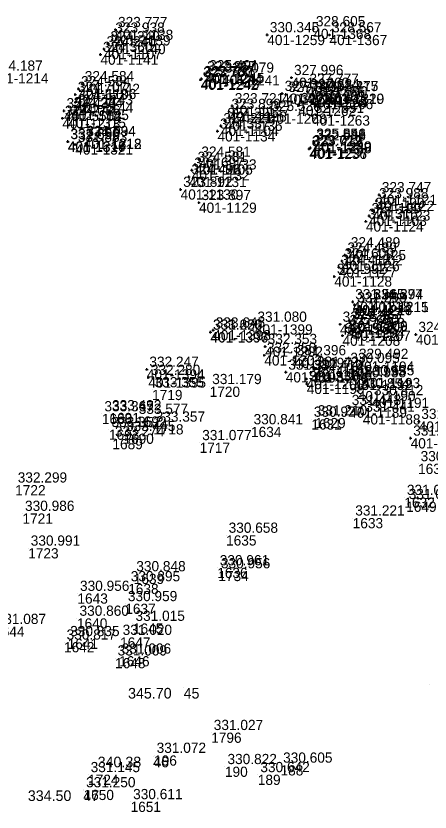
# Model space of a CAD drawing. Extents: x -829398 to -819400, y -1074439 to -1067977.
# Drawn here: x -824606.1 to -824557.4, y -1069946.1 to -1069852.5 of the extents above; entities that cross this region are included whole.
import ezdxf

# ---------------------------------------------------------------- set-up
doc = ezdxf.new("R2010")
doc.units = 0
for name, color, linetype in [('Vrstva 60', 7, 'Continuous'), ('Vrstva 61', 7, 'Continuous'), ('Čísla bodů_doměření_2012', 7, 'Continuous')]:
    doc.layers.add(name, color=color, linetype=linetype)

# ---------------------------------------------------------------- blocks, each defined once
blk = doc.blocks.new('BOD')
at = {"layer": 'Čísla bodů_doměření_2012'}
for p, q in [((-0.15, 0), (0.15, 0)), ((0, -0.15), (0, 0.15))]:
    blk.add_line(p, q, dxfattribs=at)

msp = doc.modelspace()

# ---------------------------------------------------------------- linework, layer by layer
at = {"layer": 'Vrstva 60'}
for p, q in [((-824590.086, -1069896.498), (-824590.086, -1069896.498)), ((-824583.323, -1069896.119), (-824583.323, -1069896.119)), ((-824595.981, -1069899.321), (-824595.981, -1069899.321)), ((-824595.089, -1069899.2), (-824595.089, -1069899.2)), ((-824591.955, -1069899.623), (-824591.955, -1069899.623)), ((-824589.962, -1069900.54), (-824589.962, -1069900.54)), ((-824571.385, -1069899.963), (-824571.385, -1069899.963)), ((-824570.93, -1069899.801), (-824570.93, -1069899.801)), ((-824595.148, -1069901.17), (-824595.148, -1069901.17)), ((-824578.465, -1069900.847), (-824578.465, -1069900.847)), ((-824594.742, -1069902.281), (-824594.742, -1069902.281)), ((-824593.45, -1069901.64), (-824593.45, -1069901.64)), ((-824584.499, -1069902.711), (-824584.499, -1069902.711)), ((-824558.845, -1069905.186), (-824558.845, -1069905.186)), ((-824560.456, -1069909.161), (-824560.456, -1069909.161)), ((-824560.244, -1069909.641), (-824560.244, -1069909.641)), ((-824605.307, -1069911.028), (-824605.307, -1069911.028)), ((-824566.523, -1069911.572), (-824566.523, -1069911.572)), ((-824581.394, -1069913.603), (-824581.394, -1069913.603)), ((-824604.634, -1069915.116), (-824604.634, -1069915.116)), ((-824592.24, -1069918.127), (-824592.24, -1069918.127)), ((-824582.437, -1069917.426), (-824582.437, -1069917.426)), ((-824582.3, -1069917.784), (-824582.3, -1069917.784)), ((-824592.89, -1069919.307), (-824592.89, -1069919.307)), ((-824598.85, -1069920.434), (-824598.85, -1069920.434)), ((-824593.228, -1069921.642), (-824593.228, -1069921.642)), ((-824598.905, -1069923.363), (-824598.905, -1069923.363)), ((-824592.334, -1069923.961), (-824592.334, -1069923.961)), ((-824600.002, -1069925.757), (-824600.002, -1069925.757)), ((-824593.842, -1069925.608), (-824593.842, -1069925.608)), ((-824600.425, -1069926.161), (-824600.425, -1069926.161)), ((-824594.433, -1069928.031), (-824594.433, -1069928.031)), ((-824593.949, -1069927.811), (-824593.949, -1069927.811)), ((-824557.523, -1069931.119), (-824557.523, -1069931.119)), ((-824557.509, -1069931.108), (-824557.509, -1069931.108)), ((-824557.49, -1069931.111), (-824557.49, -1069931.111)), ((-824586.379, -1069931.545), (-824586.379, -1069931.545)), ((-824583.14, -1069936.797), (-824583.14, -1069936.797)), ((-824589.959, -1069939.629), (-824589.959, -1069939.629)), ((-824589.848, -1069939.48), (-824589.848, -1069939.48)), ((-824581.528, -1069940.802), (-824581.528, -1069940.802)), ((-824574.996, -1069940.636), (-824574.996, -1069940.636)), ((-824597.597, -1069941.75), (-824597.597, -1069941.75)), ((-824577.667, -1069941.75), (-824577.667, -1069941.75)), ((-824598.161, -1069943.589), (-824598.161, -1069943.589)), ((-824598.135, -1069943.528), (-824598.135, -1069943.528)), ((-824592.61, -1069944.926), (-824592.61, -1069944.926))]:
    msp.add_line(p, q, dxfattribs=at)

# ---------------------------------------------------------------- block references
for p in [(-824594.703, -1069854.801), (-824594.384, -1069854.143), (-824576.556, -1069854.759), (-824571.145, -1069854.046), (-824569.247, -1069854.765), (-824595.734, -1069856.414), (-824595.281, -1069855.823), (-824596.148, -1069857.069), (-824583.913, -1069859.343), (-824583.677, -1069859.227), (-824581.869, -1069859.5), (-824584.387, -1069860.024), (-824584.281, -1069859.914), (-824573.712, -1069859.784), (-824598.725, -1069861.11), (-824598.288, -1069860.509), (-824571.904, -1069860.813), (-824599.104, -1069861.771), (-824574.813, -1069861.65), (-824574.364, -1069861.773), (-824571.799, -1069861.45), (-824571.552, -1069862.039), (-824571.545, -1069862.068), (-824570.901, -1069862.294), (-824569.614, -1069861.663), (-824569.611, -1069861.682), (-824599.069, -1069862.687), (-824580.667, -1069863.105), (-824572.91, -1069863.086), (-824600.432, -1069863.689), (-824599.594, -1069863.58), (-824581.056, -1069863.764), (-824576.382, -1069864.012), (-824600.618, -1069864.569), (-824599.942, -1069864.507), (-824581.546, -1069864.839), (-824571.28, -1069864.23), (-824582.003, -1069865.446), (-824598.101, -1069866.953), (-824598.09, -1069866.979), (-824582.401, -1069866.091), (-824599.985, -1069867.291), (-824599.96, -1069867.317), (-824599.107, -1069867.635), (-824571.111, -1069867.28), (-824571.085, -1069867.47), (-824571.075, -1069867.277), (-824571.629, -1069868.146), (-824571.497, -1069868.043), (-824584.596, -1069869.387), (-824585.421, -1069870.673), (-824585.035, -1069869.999), (-824585.755, -1069871.451), (-824586.733, -1069872.926), (-824563.404, -1069873.558), (-824584.576, -1069874.481), (-824563.724, -1069874.266), (-824564.186, -1069875.405), (-824564.602, -1069876.023), (-824564.973, -1069876.687), (-824567.043, -1069880.044), (-824567.438, -1069880.669), (-824567.785, -1069881.342), (-824568.159, -1069882.074), (-824568.685, -1069883.157), (-824566.527, -1069886.141), (-824566.307, -1069886.509), (-824566.254, -1069886.541), (-824564.39, -1069886.161), (-824564.372, -1069886.144), (-824566.866, -1069888.466), (-824566.851, -1069888.369), (-824582.911, -1069889.47), (-824578.009, -1069888.793), (-824568.007, -1069888.789), (-824567.194, -1069889.182), (-824583.236, -1069889.712), (-824583.224, -1069889.732), (-824567.727, -1069890.119), (-824566.501, -1069889.535), (-824559.104, -1069889.998), (-824576.805, -1069891.409), (-824576.904, -1069892.434), (-824573.403, -1069892.727), (-824566.086, -1069893.155), (-824590.702, -1069894.086), (-824571.021, -1069894.081), (-824567.097, -1069893.631), (-824590.527, -1069895.035), (-824574.384, -1069894.423), (-824571.444, -1069894.458), (-824565.383, -1069895.091), (-824571.938, -1069895.214), (-824571.914, -1069895.783), (-824566.352, -1069895.318), (-824565.927, -1069896.628), (-824564.33, -1069897.422), (-824566.935, -1069898.576), (-824565.336, -1069899.37), (-824558.769, -1069900.211), (-824559.718, -1069902.182)]:
    msp.add_blockref('BOD', p, dxfattribs=at)

# ---------------------------------------------------------------- texts
for s, height, p in [('401-1138', 1.2, (-824594.384, -1069855.343)), ('401-1368', 1.2, (-824571.145, -1069855.246)), ('401-1139', 1.2, (-824594.703, -1069856.001)), ('401-1259', 1.2, (-824576.556, -1069855.959)), ('401-1367', 1.2, (-824569.247, -1069855.965)), ('401-1107', 1.2, (-824595.734, -1069857.614)), ('401-1140', 1.2, (-824595.281, -1069857.023)), ('401-1141', 1.2, (-824596.148, -1069858.269)), ('401-1214', 1.2, (-824609.031, -1069860.468)), ('401-1244', 1.2, (-824583.913, -1069860.543)), ('401-1245', 1.2, (-824583.677, -1069860.427)), ('401-1242', 1.2, (-824584.387, -1069861.224)), ('401-1243', 1.2, (-824584.281, -1069861.114)), ('401-1241', 1.2, (-824581.869, -1069860.7)), ('401-1260', 1.2, (-824573.712, -1069860.984)), ('401-1106', 1.2, (-824598.725, -1069862.31)), ('401-1142', 1.2, (-824598.288, -1069861.709)), ('401-1366', 1.2, (-824571.904, -1069862.013)), ('401-1143', 1.2, (-824599.104, -1069862.971)), ('401-1267', 1.2, (-824574.813, -1069862.85)), ('401-1261', 1.2, (-824574.364, -1069862.973)), ('401-1365', 1.2, (-824571.799, -1069862.65)), ('401-1265', 1.2, (-824571.552, -1069863.239)), ('401-1264', 1.2, (-824571.545, -1069863.268)), ('401-1320', 1.2, (-824569.614, -1069862.863)), ('401-1319', 1.2, (-824569.611, -1069862.882)), ('401-1144', 1.2, (-824599.069, -1069863.887)), ('401-1137', 1.2, (-824580.667, -1069864.305)), ('401-1262', 1.2, (-824572.91, -1069864.286)), ('401-1266', 1.2, (-824570.901, -1069863.494)), ('401-5502', 1.2, (-824600.432, -1069864.889)), ('401-1145', 1.2, (-824599.594, -1069864.78)), ('401-1136', 1.2, (-824581.056, -1069864.964)), ('401-1268', 1.2, (-824576.382, -1069865.212)), ('401-1213', 1.2, (-824600.618, -1069865.769)), ('401-1315', 1.2, (-824599.942, -1069865.707)), ('401-1135', 1.2, (-824581.546, -1069866.039)), ('401-1263', 1.2, (-824571.28, -1069865.43)), ('401-1104', 1.2, (-824582.003, -1069866.646)), ('401-1134', 1.2, (-824582.401, -1069867.291)), ('401-1316', 1.2, (-824599.985, -1069868.491)), ('401-1317', 1.2, (-824599.96, -1069868.517)), ('401-1321', 1.2, (-824599.107, -1069868.835)), ('401-1318', 1.2, (-824598.101, -1069868.153)), ('401-1212', 1.2, (-824598.09, -1069868.179)), ('401-1239', 1.2, (-824571.111, -1069868.48)), ('401-1238', 1.2, (-824571.085, -1069868.67)), ('401-1240', 1.2, (-824571.075, -1069868.477)), ('401-1236', 1.2, (-824571.629, -1069869.346)), ('401-1237', 1.2, (-824571.497, -1069869.243)), ('401-1133', 1.2, (-824584.596, -1069870.587)), ('401-1105', 1.2, (-824585.035, -1069871.199)), ('401-1131', 1.2, (-824585.755, -1069872.651)), ('401-1132', 1.2, (-824585.421, -1069871.873)), ('401-1130', 1.2, (-824586.733, -1069874.126)), ('401-1122', 1.2, (-824563.724, -1069875.466)), ('401-1121', 1.2, (-824563.404, -1069874.758)), ('401-1129', 1.2, (-824584.576, -1069875.681)), ('401-1103', 1.2, (-824564.602, -1069877.223)), ('401-1123', 1.2, (-824564.186, -1069876.605)), ('401-1124', 1.2, (-824564.973, -1069877.887)), ('401-1102', 1.2, (-824567.438, -1069881.869)), ('401-1125', 1.2, (-824567.043, -1069881.244)), ('401-1126', 1.2, (-824567.785, -1069882.542)), ('401-1127', 1.2, (-824568.159, -1069883.274)), ('401-1128', 1.2, (-824568.685, -1069884.357)), ('401-1218', 1.2, (-824566.527, -1069887.341)), ('401-1216', 1.2, (-824566.307, -1069887.709)), ('401-1215', 1.2, (-824564.39, -1069887.361)), ('401-1211', 1.2, (-824564.372, -1069887.344)), ('401-1217', 1.2, (-824566.254, -1069887.741)), ('401-1209', 1.2, (-824566.851, -1069889.569)), ('401-1399', 1.2, (-824578.009, -1069889.993)), ('401-1205', 1.2, (-824568.007, -1069889.989)), ('401-1204', 1.2, (-824567.194, -1069890.382)), ('401-1206', 1.2, (-824566.866, -1069889.666)), ('401-1397', 1.2, (-824583.236, -1069890.912)), ('401-1396', 1.2, (-824583.224, -1069890.932)), ('401-1398', 1.2, (-824582.911, -1069890.67)), ('401-1208', 1.2, (-824567.727, -1069891.319)), ('401-1207', 1.2, (-824566.501, -1069890.735)), ('401-1210', 1.2, (-824559.104, -1069891.198)), ('401-1202', 1.2, (-824576.805, -1069892.609)), ('401-1203', 1.2, (-824576.904, -1069893.634)), ('401-1197', 1.2, (-824573.403, -1069893.927)), ('401-1195', 1.2, (-824567.097, -1069894.831)), ('401-1194', 1.2, (-824566.086, -1069894.355)), ('401-1394', 1.2, (-824590.702, -1069895.286)), ('401-1198', 1.2, (-824574.384, -1069895.623)), ('401-1201', 1.2, (-824571.444, -1069895.658)), ('401-1196', 1.2, (-824571.021, -1069895.281)), ('401-1395', 1.2, (-824590.527, -1069896.235)), ('401-1200', 1.2, (-824571.938, -1069896.414)), ('401-1199', 1.2, (-824571.914, -1069896.983)), ('401-1192', 1.2, (-824566.352, -1069896.518)), ('401-1193', 1.2, (-824565.383, -1069896.291)), ('1719', 1.2, (-824590.086, -1069897.698)), ('1720', 1.2, (-824583.323, -1069897.319)), ('401-1190', 1.2, (-824565.927, -1069897.828)), ('401-1191', 1.2, (-824564.33, -1069898.622)), ('401-1189', 1.2, (-824566.935, -1069899.776)), ('1688', 1.2, (-824595.981, -1069900.521)), ('1691', 1.2, (-824595.089, -1069900.4)), ('1692', 1.2, (-824591.955, -1069900.823)), ('401-1188', 1.2, (-824565.336, -1069900.57)), ('1718', 1.2, (-824589.962, -1069901.74)), ('1631', 1.2, (-824571.385, -1069901.163)), ('1629', 1.2, (-824570.93, -1069901.001)), ('401-1185', 1.2, (-824558.769, -1069901.411)), ('1693', 1.2, (-824595.148, -1069902.37)), ('1634', 1.2, (-824578.465, -1069902.047)), ('1689', 1.2, (-824594.742, -1069903.481)), ('1690', 1.2, (-824593.45, -1069902.84)), ('401-1186', 1.2, (-824559.718, -1069903.382)), ('1717', 1.2, (-824584.499, -1069903.911)), ('1630', 1.2, (-824558.845, -1069906.386)), ('1722', 1.2, (-824606.163, -1069908.895)), ('1632', 1.2, (-824560.456, -1069910.361)), ('1649', 1.2, (-824560.244, -1069910.841)), ('1721', 1.2, (-824605.307, -1069912.228)), ('1633', 1.2, (-824566.523, -1069912.772)), ('1635', 1.2, (-824581.394, -1069914.803)), ('1723', 1.2, (-824604.634, -1069916.316)), ('1636', 1.2, (-824582.437, -1069918.626)), ('1639', 1.2, (-824592.24, -1069919.327)), ('1734', 1.2, (-824582.3, -1069918.984)), ('1638', 1.2, (-824592.89, -1069920.507)), ('1643', 1.2, (-824598.85, -1069921.634)), ('1637', 1.2, (-824593.228, -1069922.842)), ('1640', 1.2, (-824598.905, -1069924.563)), ('1645', 1.2, (-824592.334, -1069925.161)), ('1644', 1.2, (-824608.639, -1069925.529)), ('1641', 1.2, (-824600.002, -1069926.957)), ('1647', 1.2, (-824593.842, -1069926.808)), ('1642', 1.2, (-824600.425, -1069927.361)), ('1648', 1.2, (-824594.433, -1069929.231)), ('1646', 1.2, (-824593.949, -1069929.011)), ('45', 1.25, (-824586.379, -1069932.795)), ('1796', 1.2, (-824583.14, -1069937.997)), ('46', 1.25, (-824589.959, -1069940.879)), ('196', 1.2, (-824589.848, -1069940.68)), ('190', 1.2, (-824581.528, -1069942.002)), ('188', 1.2, (-824574.996, -1069941.836)), ('1724', 1.2, (-824597.597, -1069942.95)), ('189', 1.2, (-824577.667, -1069942.95)), ('47', 1.25, (-824598.161, -1069944.839)), ('1650', 1.2, (-824598.135, -1069944.728)), ('1651', 1.2, (-824592.61, -1069946.126))]:
    msp.add_text(s, height=height, dxfattribs=at).set_placement(p)
at = {"layer": 'Vrstva 61'}
for s, height, p in [('323.777', 1.2, (-824594.084, -1069853.843)), ('328.605', 1.2, (-824570.845, -1069853.746)), ('323.938', 1.2, (-824594.403, -1069854.501)), ('330.345', 1.2, (-824576.256, -1069854.459)), ('328.567', 1.2, (-824568.947, -1069854.465)), ('324.240', 1.2, (-824594.981, -1069855.523)), ('324.360', 1.2, (-824595.848, -1069856.769)), ('324.240', 1.2, (-824595.434, -1069856.114)), ('324.187', 1.2, (-824608.731, -1069858.968)), ('322.787', 1.2, (-824583.981, -1069859.614)), ('322.857', 1.2, (-824583.613, -1069859.043)), ('325.491', 1.2, (-824583.377, -1069858.927)), ('326.079', 1.2, (-824581.569, -1069859.2)), ('327.996', 1.2, (-824573.412, -1069859.484)), ('324.584', 1.2, (-824597.988, -1069860.209)), ('323.700', 1.2, (-824584.087, -1069859.724)), ('327.777', 1.2, (-824571.604, -1069860.513)), ('324.707', 1.2, (-824598.804, -1069861.471)), ('324.584', 1.2, (-824598.425, -1069860.81)), ('327.789', 1.2, (-824574.513, -1069861.35)), ('327.811', 1.2, (-824574.064, -1069861.473)), ('327.684', 1.2, (-824571.499, -1069861.15)), ('332.475', 1.2, (-824569.314, -1069861.363)), ('331.317', 1.2, (-824569.311, -1069861.382)), ('324.578', 1.2, (-824598.769, -1069862.387)), ('331.350', 1.2, (-824571.252, -1069861.739)), ('327.629', 1.2, (-824571.245, -1069861.768)), ('331.596', 1.2, (-824570.601, -1069861.994)), ('324.436', 1.2, (-824600.132, -1069863.389)), ('324.244', 1.2, (-824599.294, -1069863.28)), ('323.721', 1.2, (-824580.367, -1069862.805)), ('327.664', 1.2, (-824572.61, -1069862.786)), ('324.272', 1.2, (-824600.318, -1069864.269)), ('324.036', 1.2, (-824599.642, -1069864.207)), ('323.899', 1.2, (-824580.756, -1069863.464)), ('325.536', 1.2, (-824576.082, -1069863.712)), ('327.551', 1.2, (-824570.98, -1069863.93)), ('324.221', 1.2, (-824581.703, -1069865.146)), ('324.221', 1.2, (-824581.246, -1069864.539)), ('324.337', 1.2, (-824582.101, -1069865.791)), ('332.850', 1.2, (-824599.685, -1069866.991)), ('331.596', 1.2, (-824599.66, -1069867.017)), ('331.634', 1.2, (-824597.801, -1069866.653)), ('324.094', 1.2, (-824597.79, -1069866.679)), ('325.551', 1.2, (-824570.811, -1069866.98)), ('325.846', 1.2, (-824570.775, -1069866.977)), ('331.883', 1.2, (-824598.807, -1069867.335)), ('323.722', 1.2, (-824571.329, -1069867.846)), ('323.019', 1.2, (-824571.197, -1069867.743)), ('322.988', 1.2, (-824570.785, -1069867.17)), ('324.581', 1.2, (-824584.735, -1069869.699)), ('324.581', 1.2, (-824584.296, -1069869.087)), ('324.697', 1.2, (-824585.121, -1069870.373)), ('324.496', 1.2, (-824585.455, -1069871.151)), ('323.892', 1.2, (-824586.433, -1069872.626)), ('323.747', 1.2, (-824563.104, -1069873.258)), ('323.897', 1.2, (-824584.276, -1069874.181)), ('323.988', 1.2, (-824563.424, -1069873.966)), ('324.199', 1.2, (-824563.886, -1069875.105)), ('324.315', 1.2, (-824564.673, -1069876.387)), ('324.199', 1.2, (-824564.302, -1069875.723)), ('324.489', 1.2, (-824566.743, -1069879.744)), ('324.609', 1.2, (-824567.485, -1069881.042)), ('324.489', 1.2, (-824567.138, -1069880.369)), ('324.412', 1.2, (-824567.859, -1069881.774)), ('323.992', 1.2, (-824568.385, -1069882.857)), ('331.565', 1.2, (-824566.227, -1069885.841)), ('331.277', 1.2, (-824564.09, -1069885.861)), ('324.394', 1.2, (-824564.072, -1069885.844)), ('331.298', 1.2, (-824566.007, -1069886.209)), ('332.519', 1.2, (-824565.954, -1069886.241)), ('331.080', 1.2, (-824577.709, -1069888.493)), ('327.527', 1.2, (-824567.707, -1069888.489)), ('327.483', 1.2, (-824566.566, -1069888.166)), ('326.427', 1.2, (-824566.551, -1069888.069)), ('333.650', 1.2, (-824582.936, -1069889.412)), ('331.225', 1.2, (-824582.924, -1069889.432)), ('333.645', 1.2, (-824582.611, -1069889.17)), ('327.660', 1.2, (-824566.894, -1069888.882)), ('327.558', 1.2, (-824566.201, -1069889.235)), ('327.962', 1.2, (-824567.427, -1069889.819)), ('324.847', 1.2, (-824558.804, -1069889.698)), ('332.353', 1.2, (-824576.505, -1069891.109)), ('332.350', 1.2, (-824576.604, -1069892.134)), ('331.396', 1.2, (-824573.103, -1069892.427)), ('330.095', 1.2, (-824566.797, -1069893.331)), ('329.492', 1.2, (-824565.786, -1069892.855)), ('332.247', 1.2, (-824590.402, -1069893.786)), ('331.397', 1.2, (-824574.084, -1069894.123)), ('332.416', 1.2, (-824571.144, -1069894.158)), ('331.421', 1.2, (-824570.721, -1069893.781)), ('332.280', 1.2, (-824590.227, -1069894.735)), ('332.416', 1.2, (-824571.638, -1069894.914)), ('330.938', 1.2, (-824566.052, -1069895.018)), ('330.635', 1.2, (-824565.083, -1069894.791)), ('331.179', 1.2, (-824583.023, -1069895.819)), ('331.336', 1.2, (-824571.614, -1069895.483)), ('333.355', 1.2, (-824589.786, -1069896.198)), ('330.854', 1.2, (-824565.627, -1069896.328)), ('330.812', 1.2, (-824564.03, -1069897.122)), ('333.492', 1.2, (-824594.789, -1069898.9)), ('331.448', 1.2, (-824566.635, -1069898.276)), ('333.367', 1.2, (-824595.681, -1069899.021)), ('333.577', 1.2, (-824591.655, -1069899.323)), ('330.927', 1.2, (-824571.085, -1069899.663)), ('331.210', 1.2, (-824570.63, -1069899.501)), ('331.441', 1.2, (-824565.036, -1069899.07)), ('333.357', 1.2, (-824589.662, -1069900.24)), ('330.841', 1.2, (-824578.165, -1069900.547)), ('331.377', 1.2, (-824558.469, -1069899.911)), ('333.352', 1.2, (-824594.848, -1069900.87)), ('333.445', 1.2, (-824593.15, -1069901.34)), ('333.274', 1.2, (-824594.442, -1069901.981)), ('331.077', 1.2, (-824584.199, -1069902.411)), ('331.376', 1.2, (-824559.418, -1069901.882)), ('330.941', 1.2, (-824558.545, -1069904.886)), ('332.299', 1.2, (-824605.863, -1069907.395)), ('331.016', 1.2, (-824560.156, -1069908.861)), ('331.012', 1.2, (-824559.944, -1069909.341)), ('330.986', 1.2, (-824605.007, -1069910.728)), ('331.221', 1.2, (-824566.223, -1069911.272)), ('330.658', 1.2, (-824581.094, -1069913.303)), ('330.991', 1.2, (-824604.334, -1069914.816)), ('330.961', 1.2, (-824582.137, -1069917.126)), ('330.956', 1.2, (-824582, -1069917.484)), ('330.848', 1.2, (-824591.94, -1069917.827)), ('330.895', 1.2, (-824592.59, -1069919.007)), ('330.956', 1.2, (-824598.55, -1069920.134)), ('330.959', 1.2, (-824592.928, -1069921.342)), ('330.860', 1.2, (-824598.605, -1069923.063)), ('331.087', 1.2, (-824608.339, -1069924.029)), ('331.015', 1.2, (-824592.034, -1069923.661)), ('330.817', 1.2, (-824600.125, -1069925.861)), ('330.835', 1.2, (-824599.702, -1069925.457)), ('331.020', 1.2, (-824593.542, -1069925.308)), ('331.009', 1.2, (-824594.133, -1069927.731)), ('331.006', 1.2, (-824593.649, -1069927.511)), ('345.70', 1.25, (-824592.904, -1069932.795)), ('331.027', 1.2, (-824582.84, -1069936.497)), ('331.072', 1.2, (-824589.548, -1069939.18)), ('340.38', 1.25, (-824596.474, -1069940.879)), ('330.822', 1.2, (-824581.228, -1069940.502)), ('330.605', 1.2, (-824574.696, -1069940.336)), ('331.145', 1.2, (-824597.297, -1069941.45)), ('330.642', 1.2, (-824577.367, -1069941.45)), ('331.250', 1.2, (-824597.835, -1069943.228)), ('334.50', 1.25, (-824604.676, -1069944.839)), ('330.611', 1.2, (-824592.31, -1069944.626))]:
    msp.add_text(s, height=height, dxfattribs=at).set_placement(p)

doc.saveas('drawing.dxf')
